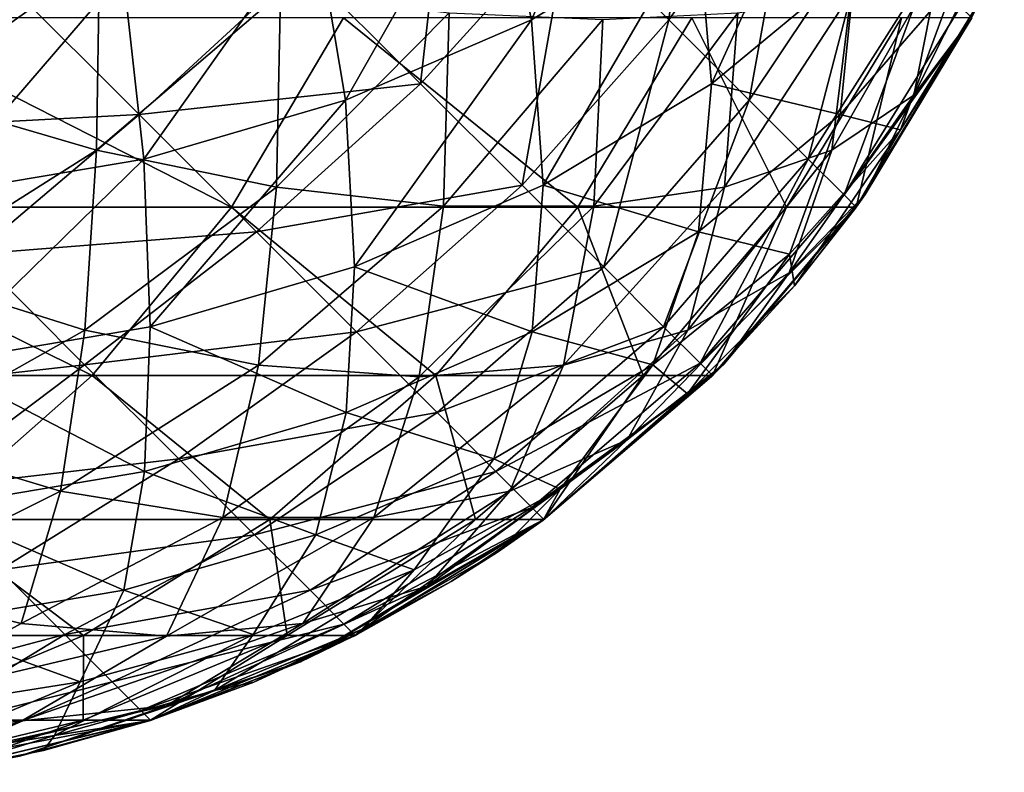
# Model space of a CAD drawing. Extents: x -547 to 547, y 0 to 578.
# Tile 334 of 472: x 545.824 to 546.872, y 0.018 to 0.818. Entities that reach past the tile are written whole.
import ezdxf

# ---------------------------------------------------------------- set-up
doc = ezdxf.new("R2010")
doc.units = 0
doc.header["$LTSCALE"] = 65.185185
for name, color, linetype in [('201', 7, 'CONTINUOUS'), ('220', 7, 'CONTINUOUS'), ('224', 7, 'CONTINUOUS'), ('726', 7, 'CONTINUOUS'), ('727', 7, 'CONTINUOUS'), ('735', 7, 'CONTINUOUS')]:
    doc.layers.add(name, color=color, linetype=linetype)

msp = doc.modelspace()

# ---------------------------------------------------------------- linework, layer by layer
at = {"layer": '201', "color": 7, "linetype": 'CONTINUOUS'}
for points in [[(546.7134, 0.6182, 41.4), (546.7142, 0.6193, -66.5), (546.8364, 0.8189, 41.4), (546.7134, 0.6182, 41.4)], [(546.7142, 0.6193, -66.5), (546.8372, 0.8203, -66.5), (546.8364, 0.8189, 41.4), (546.7142, 0.6193, -66.5)], [(546.5613, 0.44, -66.5), (546.7142, 0.6193, -66.5), (546.6487, 0.5354, 41.4), (546.5613, 0.44, -66.5)], [(546.6487, 0.5354, 41.4), (546.7142, 0.6193, -66.5), (546.7134, 0.6182, 41.4), (546.6487, 0.5354, 41.4)], [(546.5605, 0.4392, 41.4), (546.5613, 0.44, -66.5), (546.6487, 0.5354, 41.4), (546.5605, 0.4392, 41.4)], [(546.3822, 0.2869, -66.5), (546.5613, 0.44, -66.5), (546.5605, 0.4392, 41.4), (546.3822, 0.2869, -66.5)], [(546.3814, 0.2863, 41.4), (546.3822, 0.2869, -66.5), (546.5605, 0.4392, 41.4), (546.3814, 0.2863, 41.4)], [(546.1814, 0.1637, -66.5), (546.3822, 0.2869, -66.5), (546.2835, 0.2209, 41.4), (546.1814, 0.1637, -66.5)], [(546.2835, 0.2209, 41.4), (546.3822, 0.2869, -66.5), (546.3327, 0.2524, 41.4), (546.2835, 0.2209, 41.4)], [(546.3327, 0.2524, 41.4), (546.3822, 0.2869, -66.5), (546.3814, 0.2863, 41.4), (546.3327, 0.2524, 41.4)], [(546.1807, 0.1633, 41.4), (546.1814, 0.1637, -66.5), (546.2835, 0.2209, 41.4), (546.1807, 0.1633, 41.4)], [(545.9637, 0.0735, -66.5), (546.1814, 0.1637, -66.5), (546.0737, 0.114, 41.4), (545.9637, 0.0735, -66.5)], [(546.0737, 0.114, 41.4), (546.1814, 0.1637, -66.5), (546.1807, 0.1633, 41.4), (546.0737, 0.114, 41.4)], [(545.9632, 0.0733, 41.4), (545.9637, 0.0735, -66.5), (546.0737, 0.114, 41.4), (545.9632, 0.0733, 41.4)], [(545.7347, 0.0185, -66.5), (545.9637, 0.0735, -66.5), (545.8498, 0.0413, 41.4), (545.7347, 0.0185, -66.5)], [(545.8498, 0.0413, 41.4), (545.9637, 0.0735, -66.5), (545.9632, 0.0733, 41.4), (545.8498, 0.0413, 41.4)], [(545.7343, 0.0184, 41.4), (545.7347, 0.0185, -66.5), (545.8498, 0.0413, 41.4), (545.7343, 0.0184, 41.4)]]:
    msp.add_3dface(points, dxfattribs=at)
at = {"layer": '220', "color": 7, "linetype": 'CONTINUOUS'}
for points in [[(546.4089, 0.9246, -67.5454), (546.55, 1.1075, -67.4967), (546.5151, 0.8184, -67.3688), (546.4089, 0.9246, -67.5454)], [(546.55, 1.1075, -67.4967), (546.65, 1.0074, -67.3276), (546.5151, 0.8184, -67.3688), (546.55, 1.1075, -67.4967)], [(546.1244, 0.8769, -67.7132), (546.2844, 1.049, -67.6964), (546.2509, 0.7504, -67.5603), (546.1244, 0.8769, -67.7132)], [(546.2844, 1.049, -67.6964), (546.4089, 0.9246, -67.5454), (546.2509, 0.7504, -67.5603), (546.2844, 1.049, -67.6964)], [(546.5151, 0.8184, -67.3688), (546.65, 1.0074, -67.3276), (546.6006, 0.7329, -67.171), (546.5151, 0.8184, -67.3688)], [(546.65, 1.0074, -67.3276), (546.7304, 0.927, -67.1386), (546.6006, 0.7329, -67.171), (546.65, 1.0074, -67.3276)], [(546.2509, 0.7504, -67.5603), (546.4089, 0.9246, -67.5454), (546.3589, 0.6424, -67.3814), (546.2509, 0.7504, -67.5603)], [(546.4089, 0.9246, -67.5454), (546.5151, 0.8184, -67.3688), (546.3589, 0.6424, -67.3814), (546.4089, 0.9246, -67.5454)], [(546.6006, 0.7329, -67.171), (546.7304, 0.927, -67.1386), (546.6632, 0.6703, -66.9566), (546.6006, 0.7329, -67.171)], [(546.7304, 0.927, -67.1386), (546.7892, 0.8682, -66.9344), (546.6632, 0.6703, -66.9566), (546.7304, 0.927, -67.1386)], [(545.8118, 0.8573, -67.819), (546.1244, 0.8769, -67.7132), (545.9517, 0.7175, -67.6974), (545.8118, 0.8573, -67.819)], [(546.1244, 0.8769, -67.7132), (546.2509, 0.7504, -67.5603), (545.9517, 0.7175, -67.6974), (546.1244, 0.8769, -67.7132)], [(546.6632, 0.6703, -66.9566), (546.7892, 0.8682, -66.9344), (546.7014, 0.6321, -66.7312), (546.6632, 0.6703, -66.9566)], [(546.7892, 0.8682, -66.9344), (546.8251, 0.8323, -66.7198), (546.7014, 0.6321, -66.7312), (546.7892, 0.8682, -66.9344)], [(545.8118, 0.8573, -67.819), (545.9517, 0.7175, -67.6974), (545.6439, 0.7012, -67.7614), (545.8118, 0.8573, -67.819)], [(546.8251, 0.8323, -66.7198), (546.8372, 0.8203, -66.5), (546.7014, 0.6321, -66.7312), (546.8251, 0.8323, -66.7198)], [(546.3589, 0.6424, -67.3814), (546.5151, 0.8184, -67.3688), (546.4458, 0.5555, -67.1807), (546.3589, 0.6424, -67.3814)], [(546.5151, 0.8184, -67.3688), (546.6006, 0.7329, -67.171), (546.4458, 0.5555, -67.1807), (546.5151, 0.8184, -67.3688)], [(546.8372, 0.8203, -66.5), (546.7142, 0.6193, -66.5), (546.7014, 0.6321, -66.7312), (546.8372, 0.8203, -66.5)], [(545.9517, 0.7175, -67.6974), (546.2509, 0.7504, -67.5603), (546.0763, 0.5928, -67.5464), (545.9517, 0.7175, -67.6974)], [(546.2509, 0.7504, -67.5603), (546.3589, 0.6424, -67.3814), (546.0763, 0.5928, -67.5464), (546.2509, 0.7504, -67.5603)], [(546.4458, 0.5555, -67.1807), (546.6006, 0.7329, -67.171), (546.5095, 0.4919, -66.9633), (546.4458, 0.5555, -67.1807)], [(546.6006, 0.7329, -67.171), (546.6632, 0.6703, -66.9566), (546.5095, 0.4919, -66.9633), (546.6006, 0.7329, -67.171)], [(545.6439, 0.7012, -67.7614), (545.9517, 0.7175, -67.6974), (545.7759, 0.5692, -67.6434), (545.6439, 0.7012, -67.7614)], [(545.9517, 0.7175, -67.6974), (546.0763, 0.5928, -67.5464), (545.7759, 0.5692, -67.6434), (545.9517, 0.7175, -67.6974)], [(546.5095, 0.4919, -66.9633), (546.6632, 0.6703, -66.9566), (546.5483, 0.4531, -66.7346), (546.5095, 0.4919, -66.9633)], [(546.6632, 0.6703, -66.9566), (546.7014, 0.6321, -66.7312), (546.5483, 0.4531, -66.7346), (546.6632, 0.6703, -66.9566)], [(546.0763, 0.5928, -67.5464), (546.3589, 0.6424, -67.3814), (546.1828, 0.4864, -67.3697), (546.0763, 0.5928, -67.5464)], [(546.3589, 0.6424, -67.3814), (546.4458, 0.5555, -67.1807), (546.1828, 0.4864, -67.3697), (546.3589, 0.6424, -67.3814)], [(546.7014, 0.6321, -66.7312), (546.7142, 0.6193, -66.5), (546.5483, 0.4531, -66.7346), (546.7014, 0.6321, -66.7312)], [(546.7142, 0.6193, -66.5), (546.5613, 0.44, -66.5), (546.5483, 0.4531, -66.7346), (546.7142, 0.6193, -66.5)], [(545.7759, 0.5692, -67.6434), (546.0763, 0.5928, -67.5464), (545.8935, 0.4516, -67.498), (545.7759, 0.5692, -67.6434)], [(546.0763, 0.5928, -67.5464), (546.1828, 0.4864, -67.3697), (545.8935, 0.4516, -67.498), (546.0763, 0.5928, -67.5464)], [(545.7759, 0.5692, -67.6434), (545.8935, 0.4516, -67.498), (545.6167, 0.4205, -67.535), (545.7759, 0.5692, -67.6434)], [(546.1828, 0.4864, -67.3697), (546.4458, 0.5555, -67.1807), (546.2684, 0.4007, -67.1717), (546.1828, 0.4864, -67.3697)], [(546.4458, 0.5555, -67.1807), (546.5095, 0.4919, -66.9633), (546.2684, 0.4007, -67.1717), (546.4458, 0.5555, -67.1807)], [(545.8935, 0.4516, -67.498), (546.1828, 0.4864, -67.3697), (545.9938, 0.3514, -67.3287), (545.8935, 0.4516, -67.498)], [(546.1828, 0.4864, -67.3697), (546.2684, 0.4007, -67.1717), (545.9938, 0.3514, -67.3287), (546.1828, 0.4864, -67.3697)], [(546.2684, 0.4007, -67.1717), (546.5095, 0.4919, -66.9633), (546.3311, 0.338, -66.9571), (546.2684, 0.4007, -67.1717)], [(546.5095, 0.4919, -66.9633), (546.5483, 0.4531, -66.7346), (546.3311, 0.338, -66.9571), (546.5095, 0.4919, -66.9633)], [(545.6167, 0.4205, -67.535), (545.8935, 0.4516, -67.498), (545.7178, 0.3194, -67.3993), (545.6167, 0.4205, -67.535)], [(545.8935, 0.4516, -67.498), (545.9938, 0.3514, -67.3287), (545.7178, 0.3194, -67.3993), (545.8935, 0.4516, -67.498)], [(546.3311, 0.338, -66.9571), (546.5483, 0.4531, -66.7346), (546.3694, 0.2997, -66.7314), (546.3311, 0.338, -66.9571)], [(546.5483, 0.4531, -66.7346), (546.5613, 0.44, -66.5), (546.3694, 0.2997, -66.7314), (546.5483, 0.4531, -66.7346)], [(546.5613, 0.44, -66.5), (546.3822, 0.2869, -66.5), (546.3694, 0.2997, -66.7314), (546.5613, 0.44, -66.5)], [(545.9938, 0.3514, -67.3287), (546.2684, 0.4007, -67.1717), (546.0744, 0.2708, -67.1396), (545.9938, 0.3514, -67.3287)], [(546.2684, 0.4007, -67.1717), (546.3311, 0.338, -66.9571), (546.0744, 0.2708, -67.1396), (546.2684, 0.4007, -67.1717)], [(545.7178, 0.3194, -67.3993), (545.9938, 0.3514, -67.3287), (545.8037, 0.2335, -67.2441), (545.7178, 0.3194, -67.3993)], [(545.9938, 0.3514, -67.3287), (546.0744, 0.2708, -67.1396), (545.8037, 0.2335, -67.2441), (545.9938, 0.3514, -67.3287)], [(546.0744, 0.2708, -67.1396), (546.3311, 0.338, -66.9571), (546.1333, 0.2118, -66.9351), (546.0744, 0.2708, -67.1396)], [(546.3311, 0.338, -66.9571), (546.3694, 0.2997, -66.7314), (546.1333, 0.2118, -66.9351), (546.3311, 0.338, -66.9571)], [(546.1333, 0.2118, -66.9351), (546.3694, 0.2997, -66.7314), (546.1693, 0.1758, -66.7202), (546.1333, 0.2118, -66.9351)], [(546.3694, 0.2997, -66.7314), (546.3822, 0.2869, -66.5), (546.1693, 0.1758, -66.7202), (546.3694, 0.2997, -66.7314)], [(546.3822, 0.2869, -66.5), (546.1814, 0.1637, -66.5), (546.1693, 0.1758, -66.7202), (546.3822, 0.2869, -66.5)], [(545.8037, 0.2335, -67.2441), (546.0744, 0.2708, -67.1396), (545.8726, 0.1646, -67.0727), (545.8037, 0.2335, -67.2441)], [(546.0744, 0.2708, -67.1396), (546.1333, 0.2118, -66.9351), (545.8726, 0.1646, -67.0727), (546.0744, 0.2708, -67.1396)], [(545.8037, 0.2335, -67.2441), (545.8726, 0.1646, -67.0727), (545.6479, 0.1052, -67.0317), (545.8037, 0.2335, -67.2441)], [(545.8726, 0.1646, -67.0727), (546.1333, 0.2118, -66.9351), (545.9229, 0.1144, -66.8889), (545.8726, 0.1646, -67.0727)], [(546.1333, 0.2118, -66.9351), (546.1693, 0.1758, -66.7202), (545.9229, 0.1144, -66.8889), (546.1333, 0.2118, -66.9351)], [(545.9229, 0.1144, -66.8889), (546.1693, 0.1758, -66.7202), (545.9535, 0.0838, -66.6966), (545.9229, 0.1144, -66.8889)], [(546.1693, 0.1758, -66.7202), (546.1814, 0.1637, -66.5), (545.9535, 0.0838, -66.6966), (546.1693, 0.1758, -66.7202)], [(545.6479, 0.1052, -67.0317), (545.8726, 0.1646, -67.0727), (545.6957, 0.0574, -66.8614), (545.6479, 0.1052, -67.0317)], [(545.8726, 0.1646, -67.0727), (545.9229, 0.1144, -66.8889), (545.6957, 0.0574, -66.8614), (545.8726, 0.1646, -67.0727)], [(546.1814, 0.1637, -66.5), (545.9637, 0.0735, -66.5), (545.9535, 0.0838, -66.6966), (546.1814, 0.1637, -66.5)], [(545.6957, 0.0574, -66.8614), (545.9229, 0.1144, -66.8889), (545.7249, 0.0283, -66.6828), (545.6957, 0.0574, -66.8614)], [(545.9229, 0.1144, -66.8889), (545.9535, 0.0838, -66.6966), (545.7249, 0.0283, -66.6828), (545.9229, 0.1144, -66.8889)], [(545.9535, 0.0838, -66.6966), (545.9637, 0.0735, -66.5), (545.7249, 0.0283, -66.6828), (545.9535, 0.0838, -66.6966)], [(545.9637, 0.0735, -66.5), (545.7347, 0.0185, -66.5), (545.7249, 0.0283, -66.6828), (545.9637, 0.0735, -66.5)]]:
    msp.add_3dface(points, dxfattribs=at)
at = {"layer": '224', "color": 7, "linetype": 'CONTINUOUS'}
for points in [[(546.3276, 1.0074, 42.55), (546.3688, 0.8184, 42.4151), (546.4967, 1.1075, 42.45), (546.3276, 1.0074, 42.55)], [(546.3688, 0.8184, 42.4151), (546.5454, 0.9246, 42.3089), (546.4967, 1.1075, 42.45), (546.3688, 0.8184, 42.4151)], [(546.5454, 0.9246, 42.3089), (546.5603, 0.7504, 42.1509), (546.6964, 1.049, 42.1844), (546.5454, 0.9246, 42.3089)], [(546.5603, 0.7504, 42.1509), (546.7132, 0.8769, 42.0244), (546.6964, 1.049, 42.1844), (546.5603, 0.7504, 42.1509)], [(546.1386, 0.927, 42.6304), (546.171, 0.7329, 42.5006), (546.3276, 1.0074, 42.55), (546.1386, 0.927, 42.6304)], [(546.171, 0.7329, 42.5006), (546.3688, 0.8184, 42.4151), (546.3276, 1.0074, 42.55), (546.171, 0.7329, 42.5006)], [(545.9344, 0.8682, 42.6892), (545.9566, 0.6703, 42.5632), (546.1386, 0.927, 42.6304), (545.9344, 0.8682, 42.6892)], [(545.9566, 0.6703, 42.5632), (546.171, 0.7329, 42.5006), (546.1386, 0.927, 42.6304), (545.9566, 0.6703, 42.5632)], [(546.3688, 0.8184, 42.4151), (546.3814, 0.6424, 42.2589), (546.5454, 0.9246, 42.3089), (546.3688, 0.8184, 42.4151)], [(546.3814, 0.6424, 42.2589), (546.5603, 0.7504, 42.1509), (546.5454, 0.9246, 42.3089), (546.3814, 0.6424, 42.2589)], [(546.5603, 0.7504, 42.1509), (546.6974, 0.7175, 41.8517), (546.7132, 0.8769, 42.0244), (546.5603, 0.7504, 42.1509)], [(546.6974, 0.7175, 41.8517), (546.819, 0.8573, 41.7118), (546.7132, 0.8769, 42.0244), (546.6974, 0.7175, 41.8517)], [(545.7198, 0.8323, 42.7251), (545.7312, 0.6321, 42.6014), (545.9344, 0.8682, 42.6892), (545.7198, 0.8323, 42.7251)], [(545.7312, 0.6321, 42.6014), (545.9566, 0.6703, 42.5632), (545.9344, 0.8682, 42.6892), (545.7312, 0.6321, 42.6014)], [(546.819, 0.8573, 41.7118), (546.6974, 0.7175, 41.8517), (546.7614, 0.7012, 41.5439), (546.819, 0.8573, 41.7118)], [(546.8493, 0.8447, 41.4), (546.819, 0.8573, 41.7118), (546.7614, 0.7012, 41.5439), (546.8493, 0.8447, 41.4)], [(546.8364, 0.8189, 41.4), (546.8493, 0.8447, 41.4), (546.7614, 0.7012, 41.5439), (546.8364, 0.8189, 41.4)], [(546.171, 0.7329, 42.5006), (546.1807, 0.5555, 42.3458), (546.3688, 0.8184, 42.4151), (546.171, 0.7329, 42.5006)], [(546.1807, 0.5555, 42.3458), (546.3814, 0.6424, 42.2589), (546.3688, 0.8184, 42.4151), (546.1807, 0.5555, 42.3458)], [(546.7134, 0.6182, 41.4), (546.8364, 0.8189, 41.4), (546.7614, 0.7012, 41.5439), (546.7134, 0.6182, 41.4)], [(546.3814, 0.6424, 42.2589), (546.5464, 0.5928, 41.9763), (546.5603, 0.7504, 42.1509), (546.3814, 0.6424, 42.2589)], [(546.5464, 0.5928, 41.9763), (546.6974, 0.7175, 41.8517), (546.5603, 0.7504, 42.1509), (546.5464, 0.5928, 41.9763)], [(545.9566, 0.6703, 42.5632), (545.9633, 0.4919, 42.4095), (546.171, 0.7329, 42.5006), (545.9566, 0.6703, 42.5632)], [(545.9633, 0.4919, 42.4095), (546.1807, 0.5555, 42.3458), (546.171, 0.7329, 42.5006), (545.9633, 0.4919, 42.4095)], [(546.6974, 0.7175, 41.8517), (546.5464, 0.5928, 41.9763), (546.6434, 0.5692, 41.6759), (546.6974, 0.7175, 41.8517)], [(546.6974, 0.7175, 41.8517), (546.6434, 0.5692, 41.6759), (546.7614, 0.7012, 41.5439), (546.6974, 0.7175, 41.8517)], [(546.6434, 0.5692, 41.6759), (546.6487, 0.5354, 41.4), (546.7614, 0.7012, 41.5439), (546.6434, 0.5692, 41.6759)], [(546.6487, 0.5354, 41.4), (546.7134, 0.6182, 41.4), (546.7614, 0.7012, 41.5439), (546.6487, 0.5354, 41.4)], [(545.7312, 0.6321, 42.6014), (545.7346, 0.4531, 42.4483), (545.9566, 0.6703, 42.5632), (545.7312, 0.6321, 42.6014)], [(545.7346, 0.4531, 42.4483), (545.9633, 0.4919, 42.4095), (545.9566, 0.6703, 42.5632), (545.7346, 0.4531, 42.4483)], [(546.1807, 0.5555, 42.3458), (546.3697, 0.4864, 42.0828), (546.3814, 0.6424, 42.2589), (546.1807, 0.5555, 42.3458)], [(546.3697, 0.4864, 42.0828), (546.5464, 0.5928, 41.9763), (546.3814, 0.6424, 42.2589), (546.3697, 0.4864, 42.0828)], [(546.5464, 0.5928, 41.9763), (546.3697, 0.4864, 42.0828), (546.498, 0.4516, 41.7935), (546.5464, 0.5928, 41.9763)], [(546.5464, 0.5928, 41.9763), (546.498, 0.4516, 41.7935), (546.6434, 0.5692, 41.6759), (546.5464, 0.5928, 41.9763)], [(546.498, 0.4516, 41.7935), (546.535, 0.4205, 41.5167), (546.6434, 0.5692, 41.6759), (546.498, 0.4516, 41.7935)], [(546.535, 0.4205, 41.5167), (546.6487, 0.5354, 41.4), (546.6434, 0.5692, 41.6759), (546.535, 0.4205, 41.5167)], [(545.9633, 0.4919, 42.4095), (546.1717, 0.4007, 42.1684), (546.1807, 0.5555, 42.3458), (545.9633, 0.4919, 42.4095)], [(546.1717, 0.4007, 42.1684), (546.3697, 0.4864, 42.0828), (546.1807, 0.5555, 42.3458), (546.1717, 0.4007, 42.1684)], [(546.5605, 0.4392, 41.4), (546.6487, 0.5354, 41.4), (546.535, 0.4205, 41.5167), (546.5605, 0.4392, 41.4)], [(545.7346, 0.4531, 42.4483), (545.9571, 0.338, 42.2311), (545.9633, 0.4919, 42.4095), (545.7346, 0.4531, 42.4483)], [(545.9571, 0.338, 42.2311), (546.1717, 0.4007, 42.1684), (545.9633, 0.4919, 42.4095), (545.9571, 0.338, 42.2311)], [(546.3697, 0.4864, 42.0828), (546.1717, 0.4007, 42.1684), (546.3287, 0.3514, 41.8938), (546.3697, 0.4864, 42.0828)], [(546.3697, 0.4864, 42.0828), (546.3287, 0.3514, 41.8938), (546.498, 0.4516, 41.7935), (546.3697, 0.4864, 42.0828)], [(545.7314, 0.2997, 42.2694), (545.9571, 0.338, 42.2311), (545.7346, 0.4531, 42.4483), (545.7314, 0.2997, 42.2694)], [(546.3287, 0.3514, 41.8938), (546.3993, 0.3194, 41.6178), (546.498, 0.4516, 41.7935), (546.3287, 0.3514, 41.8938)], [(546.3993, 0.3194, 41.6178), (546.535, 0.4205, 41.5167), (546.498, 0.4516, 41.7935), (546.3993, 0.3194, 41.6178)], [(546.3814, 0.2863, 41.4), (546.5605, 0.4392, 41.4), (546.535, 0.4205, 41.5167), (546.3814, 0.2863, 41.4)], [(546.3993, 0.3194, 41.6178), (546.3814, 0.2863, 41.4), (546.535, 0.4205, 41.5167), (546.3993, 0.3194, 41.6178)], [(546.1717, 0.4007, 42.1684), (545.9571, 0.338, 42.2311), (546.1396, 0.2708, 41.9744), (546.1717, 0.4007, 42.1684)], [(546.1717, 0.4007, 42.1684), (546.1396, 0.2708, 41.9744), (546.3287, 0.3514, 41.8938), (546.1717, 0.4007, 42.1684)], [(546.1396, 0.2708, 41.9744), (546.2441, 0.2335, 41.7037), (546.3287, 0.3514, 41.8938), (546.1396, 0.2708, 41.9744)], [(546.2441, 0.2335, 41.7037), (546.3993, 0.3194, 41.6178), (546.3287, 0.3514, 41.8938), (546.2441, 0.2335, 41.7037)], [(545.9571, 0.338, 42.2311), (545.7314, 0.2997, 42.2694), (545.9351, 0.2118, 42.0333), (545.9571, 0.338, 42.2311)], [(545.9571, 0.338, 42.2311), (545.9351, 0.2118, 42.0333), (546.1396, 0.2708, 41.9744), (545.9571, 0.338, 42.2311)], [(546.19, 0.1707, 41.4825), (546.3327, 0.2524, 41.4), (546.3993, 0.3194, 41.6178), (546.19, 0.1707, 41.4825)], [(546.2441, 0.2335, 41.7037), (546.19, 0.1707, 41.4825), (546.3993, 0.3194, 41.6178), (546.2441, 0.2335, 41.7037)], [(546.3327, 0.2524, 41.4), (546.3814, 0.2863, 41.4), (546.3993, 0.3194, 41.6178), (546.3327, 0.2524, 41.4)], [(545.7314, 0.2997, 42.2694), (545.7202, 0.1758, 42.0693), (545.9351, 0.2118, 42.0333), (545.7314, 0.2997, 42.2694)], [(545.9351, 0.2118, 42.0333), (546.0727, 0.1646, 41.7726), (546.1396, 0.2708, 41.9744), (545.9351, 0.2118, 42.0333)], [(546.0727, 0.1646, 41.7726), (546.2441, 0.2335, 41.7037), (546.1396, 0.2708, 41.9744), (546.0727, 0.1646, 41.7726)], [(546.2835, 0.2209, 41.4), (546.3327, 0.2524, 41.4), (546.19, 0.1707, 41.4825), (546.2835, 0.2209, 41.4)], [(546.0317, 0.1052, 41.5479), (546.19, 0.1707, 41.4825), (546.2441, 0.2335, 41.7037), (546.0317, 0.1052, 41.5479)], [(546.0727, 0.1646, 41.7726), (546.0317, 0.1052, 41.5479), (546.2441, 0.2335, 41.7037), (546.0727, 0.1646, 41.7726)], [(546.1807, 0.1633, 41.4), (546.2835, 0.2209, 41.4), (546.19, 0.1707, 41.4825), (546.1807, 0.1633, 41.4)], [(545.7202, 0.1758, 42.0693), (545.8889, 0.1144, 41.8229), (545.9351, 0.2118, 42.0333), (545.7202, 0.1758, 42.0693)], [(545.8889, 0.1144, 41.8229), (546.0727, 0.1646, 41.7726), (545.9351, 0.2118, 42.0333), (545.8889, 0.1144, 41.8229)], [(545.6966, 0.0838, 41.8535), (545.8889, 0.1144, 41.8229), (545.7202, 0.1758, 42.0693), (545.6966, 0.0838, 41.8535)], [(546.0317, 0.1052, 41.5479), (546.0737, 0.114, 41.4), (546.19, 0.1707, 41.4825), (546.0317, 0.1052, 41.5479)], [(546.0737, 0.114, 41.4), (546.1807, 0.1633, 41.4), (546.19, 0.1707, 41.4825), (546.0737, 0.114, 41.4)], [(545.8614, 0.0574, 41.5957), (546.0317, 0.1052, 41.5479), (546.0727, 0.1646, 41.7726), (545.8614, 0.0574, 41.5957)], [(545.8889, 0.1144, 41.8229), (545.8614, 0.0574, 41.5957), (546.0727, 0.1646, 41.7726), (545.8889, 0.1144, 41.8229)], [(545.6828, 0.0283, 41.6249), (545.8614, 0.0574, 41.5957), (545.8889, 0.1144, 41.8229), (545.6828, 0.0283, 41.6249)], [(545.6966, 0.0838, 41.8535), (545.6828, 0.0283, 41.6249), (545.8889, 0.1144, 41.8229), (545.6966, 0.0838, 41.8535)], [(545.8614, 0.0574, 41.5957), (545.9632, 0.0733, 41.4), (546.0317, 0.1052, 41.5479), (545.8614, 0.0574, 41.5957)], [(545.9632, 0.0733, 41.4), (546.0737, 0.114, 41.4), (546.0317, 0.1052, 41.5479), (545.9632, 0.0733, 41.4)], [(545.8498, 0.0413, 41.4), (545.9632, 0.0733, 41.4), (545.8614, 0.0574, 41.5957), (545.8498, 0.0413, 41.4)], [(545.6828, 0.0283, 41.6249), (545.7343, 0.0184, 41.4), (545.8614, 0.0574, 41.5957), (545.6828, 0.0283, 41.6249)], [(545.7343, 0.0184, 41.4), (545.8498, 0.0413, 41.4), (545.8614, 0.0574, 41.5957), (545.7343, 0.0184, 41.4)]]:
    msp.add_3dface(points, dxfattribs=at)
at = {"layer": '726', "color": 7, "linetype": 'CONTINUOUS'}
for points in [[(546.8372, 0.8203, 46), (546.7142, 0.6193, 46), (546.8367, 0.8193, 44.5), (546.8372, 0.8203, 46)], [(546.8367, 0.8193, 44.5), (546.7142, 0.6193, 46), (546.7237, 0.6325, 44.5), (546.8367, 0.8193, 44.5)], [(546.7237, 0.6325, 44.5), (546.7142, 0.6193, 46), (546.7137, 0.6186, 44.5), (546.7237, 0.6325, 44.5)], [(546.7142, 0.6193, 46), (546.5613, 0.44, 46), (546.7137, 0.6186, 44.5), (546.7142, 0.6193, 46)], [(546.7137, 0.6186, 44.5), (546.5613, 0.44, 46), (546.5734, 0.4523, 44.5), (546.7137, 0.6186, 44.5)], [(546.5734, 0.4523, 44.5), (546.5613, 0.44, 46), (546.5608, 0.4395, 44.5), (546.5734, 0.4523, 44.5)], [(546.5613, 0.44, 46), (546.3822, 0.2869, 46), (546.5608, 0.4395, 44.5), (546.5613, 0.44, 46)], [(546.5608, 0.4395, 44.5), (546.3822, 0.2869, 46), (546.3818, 0.2866, 44.5), (546.5608, 0.4395, 44.5)], [(546.3818, 0.2866, 44.5), (546.1814, 0.1637, 46), (546.1811, 0.1636, 44.5), (546.3818, 0.2866, 44.5)], [(546.3822, 0.2869, 46), (546.1814, 0.1637, 46), (546.3818, 0.2866, 44.5), (546.3822, 0.2869, 46)], [(546.1814, 0.1637, 46), (545.9637, 0.0735, 46), (546.1811, 0.1636, 44.5), (546.1814, 0.1637, 46)], [(546.1811, 0.1636, 44.5), (545.9637, 0.0735, 46), (546.1231, 0.1355, 44.5), (546.1811, 0.1636, 44.5)], [(546.1231, 0.1355, 44.5), (545.9637, 0.0735, 46), (545.9636, 0.0734, 44.5), (546.1231, 0.1355, 44.5)], [(545.9637, 0.0735, 46), (545.7347, 0.0185, 46), (545.9636, 0.0734, 44.5), (545.9637, 0.0735, 46)], [(545.9636, 0.0734, 44.5), (545.7347, 0.0185, 46), (545.8243, 0.0355, 44.5), (545.9636, 0.0734, 44.5)]]:
    msp.add_3dface(points, dxfattribs=at)
at = {"layer": '727', "color": 7, "linetype": 'CONTINUOUS'}
for points in [[(545.5377, 0.6193, 53.0506), (546.0498, 0.6193, 51.3305), (545.654, 0.8203, 53.0905), (545.5377, 0.6193, 53.0506)], [(545.654, 0.8203, 53.0905), (546.0498, 0.6193, 51.3305), (546.1689, 0.8203, 51.3607), (545.654, 0.8203, 53.0905)], [(546.0498, 0.6193, 51.3305), (546.4181, 0.6193, 49.574), (546.1689, 0.8203, 51.3607), (546.0498, 0.6193, 51.3305)], [(546.1689, 0.8203, 51.3607), (546.4181, 0.6193, 49.574), (546.5393, 0.8203, 49.5943), (546.1689, 0.8203, 51.3607)], [(546.4181, 0.6193, 49.574), (546.6401, 0.6193, 47.7931), (546.5393, 0.8203, 49.5943), (546.4181, 0.6193, 49.574)], [(546.5393, 0.8203, 49.5943), (546.6401, 0.6193, 47.7931), (546.7626, 0.8203, 47.8033), (546.5393, 0.8203, 49.5943)], [(546.6401, 0.6193, 47.7931), (546.7142, 0.6193, 46), (546.7626, 0.8203, 47.8033), (546.6401, 0.6193, 47.7931)], [(546.7626, 0.8203, 47.8033), (546.7142, 0.6193, 46), (546.8372, 0.8203, 46), (546.7626, 0.8203, 47.8033)], [(545.3931, 0.44, 53.001), (545.9016, 0.44, 51.293), (545.5377, 0.6193, 53.0506), (545.3931, 0.44, 53.001)], [(545.5377, 0.6193, 53.0506), (545.9016, 0.44, 51.293), (546.0498, 0.6193, 51.3305), (545.5377, 0.6193, 53.0506)], [(545.9016, 0.44, 51.293), (546.2673, 0.44, 49.5489), (546.0498, 0.6193, 51.3305), (545.9016, 0.44, 51.293)], [(546.0498, 0.6193, 51.3305), (546.2673, 0.44, 49.5489), (546.4181, 0.6193, 49.574), (546.0498, 0.6193, 51.3305)], [(546.2673, 0.44, 49.5489), (546.4877, 0.44, 47.7805), (546.4181, 0.6193, 49.574), (546.2673, 0.44, 49.5489)], [(546.4181, 0.6193, 49.574), (546.4877, 0.44, 47.7805), (546.6401, 0.6193, 47.7931), (546.4181, 0.6193, 49.574)], [(546.4877, 0.44, 47.7805), (546.5613, 0.44, 46), (546.6401, 0.6193, 47.7931), (546.4877, 0.44, 47.7805)], [(546.6401, 0.6193, 47.7931), (546.5613, 0.44, 46), (546.7142, 0.6193, 46), (546.6401, 0.6193, 47.7931)], [(545.3931, 0.44, 53.001), (545.728, 0.2869, 51.249), (545.9016, 0.44, 51.293), (545.3931, 0.44, 53.001)], [(545.728, 0.2869, 51.249), (546.0906, 0.2869, 49.5194), (545.9016, 0.44, 51.293), (545.728, 0.2869, 51.249)], [(545.9016, 0.44, 51.293), (546.0906, 0.2869, 49.5194), (546.2673, 0.44, 49.5489), (545.9016, 0.44, 51.293)], [(546.0906, 0.2869, 49.5194), (546.3092, 0.2869, 47.7657), (546.2673, 0.44, 49.5489), (546.0906, 0.2869, 49.5194)], [(546.2673, 0.44, 49.5489), (546.3092, 0.2869, 47.7657), (546.4877, 0.44, 47.7805), (546.2673, 0.44, 49.5489)], [(546.3092, 0.2869, 47.7657), (546.3822, 0.2869, 46), (546.4877, 0.44, 47.7805), (546.3092, 0.2869, 47.7657)], [(546.4877, 0.44, 47.7805), (546.3822, 0.2869, 46), (546.5613, 0.44, 46), (546.4877, 0.44, 47.7805)], [(545.5333, 0.1637, 51.1997), (545.8925, 0.1637, 49.4863), (545.728, 0.2869, 51.249), (545.5333, 0.1637, 51.1997)], [(545.728, 0.2869, 51.249), (545.8925, 0.1637, 49.4863), (546.0906, 0.2869, 49.5194), (545.728, 0.2869, 51.249)], [(545.8925, 0.1637, 49.4863), (546.1091, 0.1637, 47.7491), (546.0906, 0.2869, 49.5194), (545.8925, 0.1637, 49.4863)], [(546.0906, 0.2869, 49.5194), (546.1091, 0.1637, 47.7491), (546.3092, 0.2869, 47.7657), (546.0906, 0.2869, 49.5194)], [(546.1091, 0.1637, 47.7491), (546.1814, 0.1637, 46), (546.3092, 0.2869, 47.7657), (546.1091, 0.1637, 47.7491)], [(546.3092, 0.2869, 47.7657), (546.1814, 0.1637, 46), (546.3822, 0.2869, 46), (546.3092, 0.2869, 47.7657)], [(545.5333, 0.1637, 51.1997), (545.6778, 0.0735, 49.4505), (545.8925, 0.1637, 49.4863), (545.5333, 0.1637, 51.1997)], [(545.6778, 0.0735, 49.4505), (545.8921, 0.0735, 47.7312), (545.8925, 0.1637, 49.4863), (545.6778, 0.0735, 49.4505)], [(545.8921, 0.0735, 47.7312), (545.9637, 0.0735, 46), (546.1091, 0.1637, 47.7491), (545.8921, 0.0735, 47.7312)], [(545.8925, 0.1637, 49.4863), (545.8921, 0.0735, 47.7312), (546.1091, 0.1637, 47.7491), (545.8925, 0.1637, 49.4863)], [(546.1091, 0.1637, 47.7491), (545.9637, 0.0735, 46), (546.1814, 0.1637, 46), (546.1091, 0.1637, 47.7491)], [(545.6638, 0.0185, 47.7123), (545.7347, 0.0185, 46), (545.8921, 0.0735, 47.7312), (545.6638, 0.0185, 47.7123)], [(545.6778, 0.0735, 49.4505), (545.6638, 0.0185, 47.7123), (545.8921, 0.0735, 47.7312), (545.6778, 0.0735, 49.4505)], [(545.8921, 0.0735, 47.7312), (545.7347, 0.0185, 46), (545.9637, 0.0735, 46), (545.8921, 0.0735, 47.7312)]]:
    msp.add_3dface(points, dxfattribs=at)
at = {"layer": '735', "color": 7, "linetype": 'CONTINUOUS'}
for points in [[(545.9093, 0.8822, 43.1959), (545.7057, 0.7382, 43.2243), (545.7082, 0.9303, 43.1281), (545.9093, 0.8822, 43.1959)], [(546.8367, 0.8193, 44.5), (546.7757, 0.7382, 44.2943), (546.8719, 0.9303, 44.2918), (546.8367, 0.8193, 44.5)], [(546.8719, 0.9303, 44.2918), (546.7757, 0.7382, 44.2943), (546.8041, 0.8822, 44.0907), (546.8719, 0.9303, 44.2918)], [(545.9063, 0.6799, 43.3115), (545.7057, 0.7382, 43.2243), (545.9093, 0.8822, 43.1959), (545.9063, 0.6799, 43.3115)], [(546.1018, 0.8471, 43.291), (545.9063, 0.6799, 43.3115), (545.9093, 0.8822, 43.1959), (546.1018, 0.8471, 43.291)], [(546.7757, 0.7382, 44.2943), (546.6885, 0.6799, 44.0937), (546.8041, 0.8822, 44.0907), (546.7757, 0.7382, 44.2943)], [(546.8041, 0.8822, 44.0907), (546.6885, 0.6799, 44.0937), (546.709, 0.8471, 43.8982), (546.8041, 0.8822, 44.0907)], [(546.0976, 0.6403, 43.4258), (545.9063, 0.6799, 43.3115), (546.1018, 0.8471, 43.291), (546.0976, 0.6403, 43.4258)], [(546.2815, 0.8258, 43.4116), (546.0976, 0.6403, 43.4258), (546.1018, 0.8471, 43.291), (546.2815, 0.8258, 43.4116)], [(546.6885, 0.6799, 44.0937), (546.5742, 0.6403, 43.9024), (546.709, 0.8471, 43.8982), (546.6885, 0.6799, 44.0937)], [(546.709, 0.8471, 43.8982), (546.5742, 0.6403, 43.9024), (546.5884, 0.8258, 43.7185), (546.709, 0.8471, 43.8982)], [(546.2753, 0.6203, 43.5646), (546.0976, 0.6403, 43.4258), (546.2815, 0.8258, 43.4116), (546.2753, 0.6203, 43.5646)], [(546.4449, 0.8186, 43.5551), (546.2753, 0.6203, 43.5646), (546.2815, 0.8258, 43.4116), (546.4449, 0.8186, 43.5551)], [(546.4354, 0.6203, 43.7247), (546.2753, 0.6203, 43.5646), (546.4449, 0.8186, 43.5551), (546.4354, 0.6203, 43.7247)], [(546.5742, 0.6403, 43.9024), (546.4354, 0.6203, 43.7247), (546.5884, 0.8258, 43.7185), (546.5742, 0.6403, 43.9024)], [(546.5884, 0.8258, 43.7185), (546.4354, 0.6203, 43.7247), (546.4449, 0.8186, 43.5551), (546.5884, 0.8258, 43.7185)], [(546.8367, 0.8193, 44.5), (546.7237, 0.6325, 44.5), (546.7757, 0.7382, 44.2943), (546.8367, 0.8193, 44.5)], [(545.9063, 0.6799, 43.3115), (545.6997, 0.5494, 43.357), (545.7057, 0.7382, 43.2243), (545.9063, 0.6799, 43.3115)], [(546.7237, 0.6325, 44.5), (546.643, 0.5494, 44.3003), (546.7757, 0.7382, 44.2943), (546.7237, 0.6325, 44.5)], [(546.7757, 0.7382, 44.2943), (546.643, 0.5494, 44.3003), (546.6885, 0.6799, 44.0937), (546.7757, 0.7382, 44.2943)], [(545.8937, 0.4884, 43.4648), (545.6997, 0.5494, 43.357), (545.9063, 0.6799, 43.3115), (545.8937, 0.4884, 43.4648)], [(546.0976, 0.6403, 43.4258), (545.8937, 0.4884, 43.4648), (545.9063, 0.6799, 43.3115), (546.0976, 0.6403, 43.4258)], [(546.643, 0.5494, 44.3003), (546.5352, 0.4884, 44.1063), (546.6885, 0.6799, 44.0937), (546.643, 0.5494, 44.3003)], [(546.6885, 0.6799, 44.0937), (546.5352, 0.4884, 44.1063), (546.5742, 0.6403, 43.9024), (546.6885, 0.6799, 44.0937)], [(546.0784, 0.4512, 43.597), (545.8937, 0.4884, 43.4648), (546.0976, 0.6403, 43.4258), (546.0784, 0.4512, 43.597)], [(546.2753, 0.6203, 43.5646), (546.0784, 0.4512, 43.597), (546.0976, 0.6403, 43.4258), (546.2753, 0.6203, 43.5646)], [(546.5352, 0.4884, 44.1063), (546.403, 0.4512, 43.9216), (546.5742, 0.6403, 43.9024), (546.5352, 0.4884, 44.1063)], [(546.5742, 0.6403, 43.9024), (546.403, 0.4512, 43.9216), (546.4354, 0.6203, 43.7247), (546.5742, 0.6403, 43.9024)], [(546.7237, 0.6325, 44.5), (546.7137, 0.6186, 44.5), (546.5734, 0.4523, 44.5), (546.7237, 0.6325, 44.5)], [(546.7237, 0.6325, 44.5), (546.5734, 0.4523, 44.5), (546.643, 0.5494, 44.3003), (546.7237, 0.6325, 44.5)], [(546.2495, 0.4387, 43.7505), (546.0784, 0.4512, 43.597), (546.2753, 0.6203, 43.5646), (546.2495, 0.4387, 43.7505)], [(546.403, 0.4512, 43.9216), (546.2495, 0.4387, 43.7505), (546.4354, 0.6203, 43.7247), (546.403, 0.4512, 43.9216)], [(546.4354, 0.6203, 43.7247), (546.2495, 0.4387, 43.7505), (546.2753, 0.6203, 43.5646), (546.4354, 0.6203, 43.7247)], [(545.8937, 0.4884, 43.4648), (545.6865, 0.3718, 43.5292), (545.6997, 0.5494, 43.357), (545.8937, 0.4884, 43.4648)], [(546.5734, 0.4523, 44.5), (546.4708, 0.3718, 44.3135), (546.643, 0.5494, 44.3003), (546.5734, 0.4523, 44.5)], [(546.643, 0.5494, 44.3003), (546.4708, 0.3718, 44.3135), (546.5352, 0.4884, 44.1063), (546.643, 0.5494, 44.3003)], [(545.8678, 0.317, 43.6543), (545.6865, 0.3718, 43.5292), (545.8937, 0.4884, 43.4648), (545.8678, 0.317, 43.6543)], [(546.0784, 0.4512, 43.597), (545.8678, 0.317, 43.6543), (545.8937, 0.4884, 43.4648), (546.0784, 0.4512, 43.597)], [(546.4708, 0.3718, 44.3135), (546.3457, 0.317, 44.1322), (546.5352, 0.4884, 44.1063), (546.4708, 0.3718, 44.3135)], [(546.5352, 0.4884, 44.1063), (546.3457, 0.317, 44.1322), (546.403, 0.4512, 43.9216), (546.5352, 0.4884, 44.1063)], [(546.0407, 0.2893, 43.7988), (545.8678, 0.317, 43.6543), (546.0784, 0.4512, 43.597), (546.0407, 0.2893, 43.7988)], [(546.2495, 0.4387, 43.7505), (546.0407, 0.2893, 43.7988), (546.0784, 0.4512, 43.597), (546.2495, 0.4387, 43.7505)], [(546.3457, 0.317, 44.1322), (546.2012, 0.2893, 43.9593), (546.403, 0.4512, 43.9216), (546.3457, 0.317, 44.1322)], [(546.403, 0.4512, 43.9216), (546.2012, 0.2893, 43.9593), (546.2495, 0.4387, 43.7505), (546.403, 0.4512, 43.9216)], [(546.5734, 0.4523, 44.5), (546.5608, 0.4395, 44.5), (546.3818, 0.2866, 44.5), (546.5734, 0.4523, 44.5)], [(546.5734, 0.4523, 44.5), (546.3818, 0.2866, 44.5), (546.4708, 0.3718, 44.3135), (546.5734, 0.4523, 44.5)], [(546.2012, 0.2893, 43.9593), (546.0407, 0.2893, 43.7988), (546.2495, 0.4387, 43.7505), (546.2012, 0.2893, 43.9593)], [(545.8678, 0.317, 43.6543), (545.6648, 0.2162, 43.7419), (545.6865, 0.3718, 43.5292), (545.8678, 0.317, 43.6543)], [(546.3818, 0.2866, 44.5), (546.2581, 0.2162, 44.3352), (546.4708, 0.3718, 44.3135), (546.3818, 0.2866, 44.5)], [(546.4708, 0.3718, 44.3135), (546.2581, 0.2162, 44.3352), (546.3457, 0.317, 44.1322), (546.4708, 0.3718, 44.3135)], [(545.826, 0.1763, 43.8743), (545.6648, 0.2162, 43.7419), (545.8678, 0.317, 43.6543), (545.826, 0.1763, 43.8743)], [(546.0407, 0.2893, 43.7988), (545.826, 0.1763, 43.8743), (545.8678, 0.317, 43.6543), (546.0407, 0.2893, 43.7988)], [(546.2581, 0.2162, 44.3352), (546.1257, 0.1763, 44.174), (546.3457, 0.317, 44.1322), (546.2581, 0.2162, 44.3352)], [(546.3457, 0.317, 44.1322), (546.1257, 0.1763, 44.174), (546.2012, 0.2893, 43.9593), (546.3457, 0.317, 44.1322)], [(545.9806, 0.1628, 44.0194), (545.826, 0.1763, 43.8743), (546.0407, 0.2893, 43.7988), (545.9806, 0.1628, 44.0194)], [(546.1257, 0.1763, 44.174), (545.9806, 0.1628, 44.0194), (546.2012, 0.2893, 43.9593), (546.1257, 0.1763, 44.174)], [(546.2012, 0.2893, 43.9593), (545.9806, 0.1628, 44.0194), (546.0407, 0.2893, 43.7988), (546.2012, 0.2893, 43.9593)], [(546.3818, 0.2866, 44.5), (546.1811, 0.1636, 44.5), (546.1231, 0.1355, 44.5), (546.3818, 0.2866, 44.5)], [(546.3818, 0.2866, 44.5), (546.1231, 0.1355, 44.5), (546.2581, 0.2162, 44.3352), (546.3818, 0.2866, 44.5)], [(545.826, 0.1763, 43.8743), (545.6657, 0.0887, 44.0196), (545.6648, 0.2162, 43.7419), (545.826, 0.1763, 43.8743)], [(546.1231, 0.1355, 44.5), (545.9804, 0.0887, 44.3343), (546.2581, 0.2162, 44.3352), (546.1231, 0.1355, 44.5)], [(546.2581, 0.2162, 44.3352), (545.9804, 0.0887, 44.3343), (546.1257, 0.1763, 44.174), (546.2581, 0.2162, 44.3352)], [(545.9806, 0.1628, 44.0194), (545.6657, 0.0887, 44.0196), (545.826, 0.1763, 43.8743), (545.9806, 0.1628, 44.0194)], [(545.9804, 0.0887, 44.3343), (545.8267, 0.0729, 44.1733), (546.1257, 0.1763, 44.174), (545.9804, 0.0887, 44.3343)], [(546.1257, 0.1763, 44.174), (545.8267, 0.0729, 44.1733), (545.9806, 0.1628, 44.0194), (546.1257, 0.1763, 44.174)], [(545.8267, 0.0729, 44.1733), (545.6657, 0.0887, 44.0196), (545.9806, 0.1628, 44.0194), (545.8267, 0.0729, 44.1733)], [(546.1231, 0.1355, 44.5), (545.9636, 0.0734, 44.5), (545.8243, 0.0355, 44.5), (546.1231, 0.1355, 44.5)], [(546.1231, 0.1355, 44.5), (545.8243, 0.0355, 44.5), (545.9804, 0.0887, 44.3343), (546.1231, 0.1355, 44.5)], [(545.8267, 0.0729, 44.1733), (545.5, 0.0355, 44.1757), (545.6657, 0.0887, 44.0196), (545.8267, 0.0729, 44.1733)], [(545.8243, 0.0355, 44.5), (545.6646, 0.0182, 44.3354), (545.9804, 0.0887, 44.3343), (545.8243, 0.0355, 44.5)], [(545.9804, 0.0887, 44.3343), (545.6646, 0.0182, 44.3354), (545.8267, 0.0729, 44.1733), (545.9804, 0.0887, 44.3343)], [(545.6646, 0.0182, 44.3354), (545.5, 0.0355, 44.1757), (545.8267, 0.0729, 44.1733), (545.6646, 0.0182, 44.3354)]]:
    msp.add_3dface(points, dxfattribs=at)

doc.saveas('drawing.dxf')
